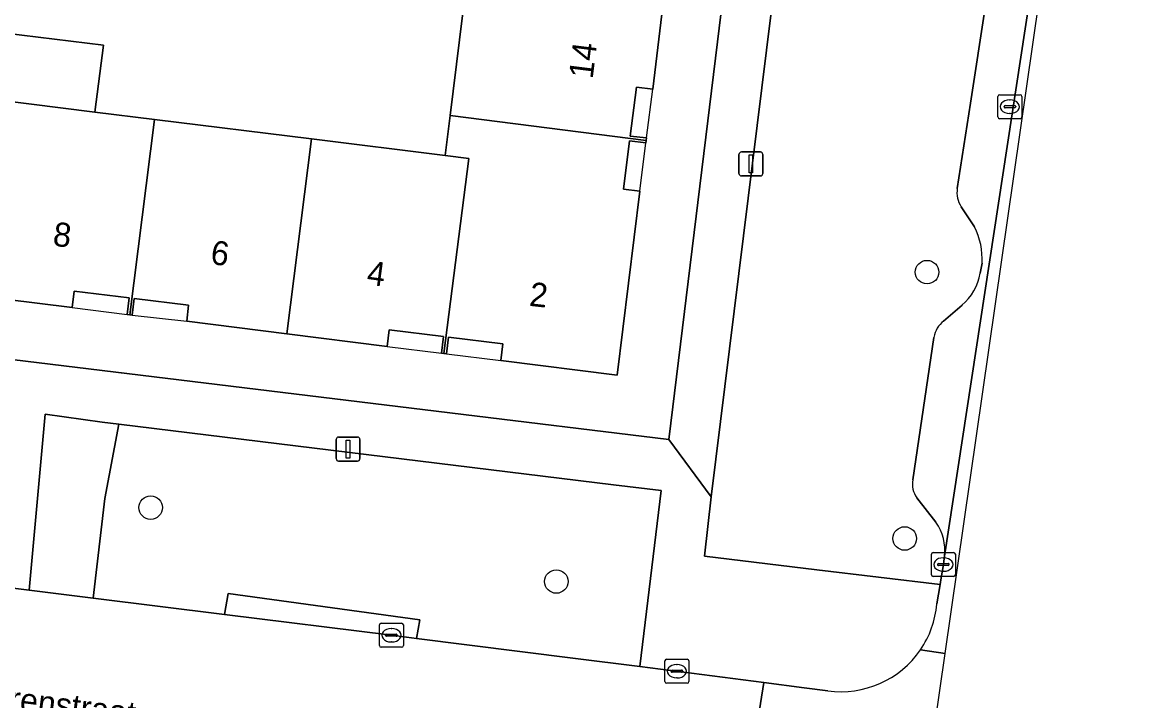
# Model space of a CAD drawing. Extents: x 161692 to 162379, y 380760 to 381678.
# Drawn here: x 162308.58 to 162354.82, y 381555.45 to 381583.7 of the extents above; entities that cross this region are included whole.
import ezdxf

# ---------------------------------------------------------------- set-up
doc = ezdxf.new("R2010")
doc.units = 0
for name, color, linetype in [('IMGEO_Boom', 7, 'Continuous'), ('IMGEO_Erf', 7, 'Continuous'), ('IMGEO_Groenvoorziening', 7, 'Continuous'), ('IMGEO_Haag', 7, 'Continuous'), ('IMGEO_Kolk', 7, 'Continuous'), ('IMGEO_Lichtmast', 7, 'Continuous'), ('IMGEO_Openbare_ruimte_label', 7, 'Continuous'), ('IMGEO_Pand', 7, 'Continuous'), ('IMGEO_Pand_nummerreeks', 7, 'Continuous'), ('IMGEO_Pand_overbouw', 7, 'Continuous'), ('IMGEO_Parkeervlak_open', 7, 'Continuous'), ('IMGEO_Rijbaan_lokaal_gesloten', 7, 'Continuous'), ('IMGEO_Rijbaan_lokaal_open', 7, 'Continuous'), ('IMGEO_Voetpad_open', 7, 'Continuous')]:
    doc.layers.add(name, color=color, linetype=linetype)

msp = doc.modelspace()

# ---------------------------------------------------------------- linework, layer by layer
at = {"layer": 'IMGEO_Boom'}
for centre in [(162346.222, 381573.295), (162313.924, 381563.49), (162345.293, 381562.204), (162330.8, 381560.413)]:
    msp.add_circle(centre, 0.489, dxfattribs=at)
at = {"layer": 'IMGEO_Erf'}
for points in [[(162284.801, 381626.817), (162278.22, 381573.325), (162299.025, 381570.768), (162335.481, 381566.331), (162340.576, 381607.964)], [(162288.918, 381584.382), (162288.682, 381582.801), (162294.393, 381582.092), (162300.955, 381581.277), (162307.525, 381580.462), (162307.879, 381583.249), (162311.957, 381582.742), (162311.604, 381579.956), (162314.086, 381579.648), (162320.62, 381578.837), (162326.177, 381578.147), (162326.383, 381579.813), (162327.165, 381586.125)], [(162335.32, 381585.091), (162334.81, 381580.907), (162334.135, 381580.989), (162333.878, 381578.96), (162334.554, 381578.883), (162334.538, 381578.779), (162334.523, 381578.674), (162333.842, 381578.76), (162333.596, 381576.747), (162334.271, 381576.664), (162333.333, 381569.01), (162328.49, 381569.609), (162328.575, 381570.303), (162326.313, 381570.583), (162326.228, 381569.888), (162326.123, 381569.901), (162326.019, 381569.914), (162326.104, 381570.609), (162323.841, 381570.888), (162323.756, 381570.191), (162319.59, 381570.719), (162315.424, 381571.248), (162315.5, 381571.919), (162313.238, 381572.199), (162313.159, 381571.506), (162313.054, 381571.517), (162312.95, 381571.529), (162313.029, 381572.224), (162310.746, 381572.501), (162310.664, 381571.825), (162306.493, 381572.33)]]:
    msp.add_lwpolyline(points, dxfattribs=at)
at = {"layer": 'IMGEO_Groenvoorziening'}
for points in [[(162349.476, 381589.077), (162347.446, 381589.346), (162344.081, 381589.792), (162340.503, 381590.275), (162337.236, 381563.945), (162336.966, 381561.462), (162341.642, 381560.899), (162346.764, 381560.283), (162346.798, 381560.486), (162346.903, 381561.121), (162346.922, 381561.259), (162346.951, 381561.47)], [(162347.482, 381576.776), (162348.025, 381580.328), (162349.3, 381588.661)], [(162348.2, 381575.176), (162347.647, 381576.016)], [(162348.431, 381573.254), (162348.509, 381573.664)], [(162346.912, 381571.256), (162347.677, 381571.923)], [(162345.635, 381564.653), (162346.511, 381570.579)], [(162346.593, 381562.88), (162345.795, 381563.899)]]:
    msp.add_lwpolyline(points, dxfattribs=at)
for points in [[(162312.597, 381566.959), (162311.899, 381567.044), (162309.54, 381567.378), (162308.872, 381560.05), (162311.533, 381559.719), (162312.022, 381563.869)], [(162335.159, 381564.199), (162333.183, 381564.441), (162312.597, 381566.959), (162312.022, 381563.869), (162311.533, 381559.719), (162317, 381559.04), (162317.146, 381559.912), (162325.126, 381558.823), (162324.986, 381558.045), (162331.486, 381557.225), (162334.279, 381556.873)], [(162325.126, 381558.823), (162317.146, 381559.912), (162317, 381559.04), (162323.939, 381558.177), (162324.986, 381558.045)]]:
    msp.add_lwpolyline(points, close=True, dxfattribs=at)
for centre, radius, start, end in [((162348.509, 381576.601), 1.042, 170.3282, 214.17), ((162345.53, 381573.843), 2.985, 356.5679, 26.5325), ((162346.271, 381573.598), 2.187, 309.9978, 350.9398), ((162347.592, 381570.396), 1.097, 128.3346, 170.3873), ((162346.591, 381564.462), 0.975, 168.7034, 215.2577), ((162344.897, 381561.699), 2.067, 353.6392, 34.8536)]:
    msp.add_arc(centre, radius, start, end, dxfattribs=at)
at = {"layer": 'IMGEO_Haag'}
msp.add_lwpolyline([(162317.146, 381559.912), (162317, 381559.04), (162323.939, 381558.177), (162324.986, 381558.045), (162325.126, 381558.823)], close=True, dxfattribs=at)
at = {"layer": 'IMGEO_Kolk'}
for p, q in [((162349.243, 381580.682), (162350.095, 381580.682)), ((162349.168, 381579.756), (162349.168, 381580.608)), ((162349.427, 381580.176), (162349.427, 381580.188)), ((162349.47, 381580.225), (162349.868, 381580.225)), ((162349.656, 381580.462), (162349.681, 381580.462)), ((162349.911, 381580.188), (162349.911, 381580.176)), ((162350.169, 381580.608), (162350.169, 381579.756)), ((162349.865, 381580.139), (162349.467, 381580.139)), ((162349.679, 381579.902), (162349.654, 381579.902)), ((162350.095, 381579.682), (162349.243, 381579.682)), ((162346.402, 381560.695), (162346.402, 381561.547)), ((162346.477, 381561.621), (162347.329, 381561.621)), ((162346.89, 381561.401), (162346.915, 381561.401)), ((162347.403, 381561.547), (162347.403, 381560.695)), ((162346.661, 381561.115), (162346.661, 381561.127)), ((162347.099, 381561.078), (162346.701, 381561.078)), ((162346.704, 381561.164), (162347.102, 381561.164)), ((162346.913, 381560.841), (162346.888, 381560.841)), ((162347.145, 381561.127), (162347.145, 381561.115)), ((162347.329, 381560.621), (162346.477, 381560.621)), ((162323.438, 381557.751), (162323.438, 381558.603)), ((162323.513, 381558.677), (162324.365, 381558.677)), ((162323.926, 381558.457), (162323.951, 381558.457)), ((162324.439, 381558.603), (162324.439, 381557.751)), ((162323.697, 381558.171), (162323.697, 381558.183)), ((162324.135, 381558.134), (162323.737, 381558.134)), ((162323.74, 381558.22), (162324.138, 381558.22)), ((162324.181, 381558.183), (162324.181, 381558.171)), ((162324.365, 381557.677), (162323.513, 381557.677)), ((162323.949, 381557.897), (162323.924, 381557.897)), ((162335.314, 381556.253), (162335.314, 381557.105)), ((162335.389, 381557.179), (162336.241, 381557.179)), ((162336.315, 381557.105), (162336.315, 381556.253)), ((162335.573, 381556.673), (162335.573, 381556.685)), ((162336.011, 381556.636), (162335.613, 381556.636)), ((162335.616, 381556.722), (162336.014, 381556.722)), ((162335.802, 381556.959), (162335.827, 381556.959)), ((162336.057, 381556.685), (162336.057, 381556.673)), ((162336.241, 381556.179), (162335.389, 381556.179)), ((162335.825, 381556.399), (162335.8, 381556.399))]:
    msp.add_line(p, q, dxfattribs=at)
for points in [[(162349.243, 381580.682), (162350.095, 381580.682)], [(162349.168, 381579.756), (162349.168, 381580.608)], [(162350.169, 381580.608), (162350.169, 381579.756)], [(162350.095, 381579.682), (162349.243, 381579.682)], [(162346.402, 381560.695), (162346.402, 381561.547)], [(162346.477, 381561.621), (162347.329, 381561.621)], [(162347.403, 381561.547), (162347.403, 381560.695)], [(162347.329, 381560.621), (162346.477, 381560.621)], [(162323.438, 381557.751), (162323.438, 381558.603)], [(162323.513, 381558.677), (162324.365, 381558.677)], [(162324.439, 381558.603), (162324.439, 381557.751)], [(162324.365, 381557.677), (162323.513, 381557.677)], [(162335.314, 381556.253), (162335.314, 381557.105)], [(162335.389, 381557.179), (162336.241, 381557.179)], [(162336.315, 381557.105), (162336.315, 381556.253)], [(162336.241, 381556.179), (162335.389, 381556.179)]]:
    msp.add_lwpolyline(points, dxfattribs=at)
for centre, radius, start, end in [((162349.245, 381580.606), 0.0765, 91.552, 178.448), ((162349.245, 381580.606), 0.0765, 91.552, 178.448), ((162350.093, 381580.606), 0.0765, 1.552, 88.448), ((162350.093, 381580.606), 0.0765, 1.552, 88.448), ((162349.467, 381580.185), 0.0403, 85.8775, 175.7526), ((162349.464, 381580.175), 0.0366, 178.938, 274.7102), ((162349.868, 381580.182), 0.043, 264.8664, 352.4533), ((162349.872, 381580.187), 0.0386, 1.7309, 96.639), ((162349.245, 381579.758), 0.0765, 181.552, 268.448), ((162349.245, 381579.758), 0.0765, 181.552, 268.448), ((162350.093, 381579.758), 0.0765, 271.552, 358.448), ((162350.093, 381579.758), 0.0765, 271.552, 358.448), ((162346.479, 381561.545), 0.0765, 91.552, 178.448), ((162346.479, 381561.545), 0.0765, 91.552, 178.448), ((162347.327, 381561.545), 0.0765, 1.552, 88.448), ((162347.327, 381561.545), 0.0765, 1.552, 88.448), ((162346.701, 381561.124), 0.0403, 85.8775, 175.7526), ((162346.698, 381561.114), 0.0366, 178.938, 274.7102), ((162347.102, 381561.121), 0.043, 264.8664, 352.4533), ((162347.106, 381561.126), 0.0386, 1.7309, 96.639), ((162346.479, 381560.697), 0.0765, 181.552, 268.448), ((162346.479, 381560.697), 0.0765, 181.552, 268.448), ((162347.327, 381560.697), 0.0765, 271.552, 358.448), ((162347.327, 381560.697), 0.0765, 271.552, 358.448), ((162323.515, 381558.601), 0.0765, 91.552, 178.448), ((162323.515, 381558.601), 0.0765, 91.552, 178.448), ((162324.363, 381558.601), 0.0765, 1.552, 88.448), ((162324.363, 381558.601), 0.0765, 1.552, 88.448), ((162323.737, 381558.18), 0.0403, 85.8775, 175.7526), ((162323.734, 381558.17), 0.0366, 178.938, 274.7102), ((162324.138, 381558.177), 0.043, 264.8664, 352.4533), ((162324.142, 381558.182), 0.0386, 1.7309, 96.639), ((162323.515, 381557.753), 0.0765, 181.552, 268.448), ((162323.515, 381557.753), 0.0765, 181.552, 268.448), ((162324.363, 381557.753), 0.0765, 271.552, 358.448), ((162324.363, 381557.753), 0.0765, 271.552, 358.448), ((162335.391, 381557.103), 0.0765, 91.552, 178.448), ((162335.391, 381557.103), 0.0765, 91.552, 178.448), ((162336.239, 381557.103), 0.0765, 1.552, 88.448), ((162336.239, 381557.103), 0.0765, 1.552, 88.448), ((162335.613, 381556.682), 0.0403, 85.8775, 175.7526), ((162335.61, 381556.672), 0.0366, 178.938, 274.7102), ((162336.014, 381556.679), 0.043, 264.8664, 352.4533), ((162336.018, 381556.684), 0.0386, 1.7309, 96.639), ((162335.391, 381556.255), 0.0765, 181.552, 268.448), ((162335.391, 381556.255), 0.0765, 181.552, 268.448), ((162336.239, 381556.255), 0.0765, 271.552, 358.448), ((162336.239, 381556.255), 0.0765, 271.552, 358.448)]:
    msp.add_arc(centre, radius, start, end, dxfattribs=at)
for centre, major_axis, ratio, start_param, end_param in [((162349.655, 381580.182), (-0.387, 0.002), 0.722429, 4.712389, 7.853982), ((162349.68, 381580.182), (-0.39, 0.002), 0.717154, 1.570796, 4.712389), ((162346.889, 381561.121), (-0.387, 0.002), 0.722429, 4.712389, 7.853982), ((162346.914, 381561.121), (-0.39, 0.002), 0.717154, 1.570796, 4.712389), ((162323.925, 381558.177), (-0.387, 0.002), 0.722429, 4.712389, 7.853982), ((162323.95, 381558.177), (-0.39, 0.002), 0.717154, 1.570796, 4.712389), ((162335.801, 381556.679), (-0.387, 0.002), 0.722429, 4.712389, 7.853982), ((162335.826, 381556.679), (-0.39, 0.002), 0.717154, 1.570796, 4.712389)]:
    msp.add_ellipse(centre, major_axis=major_axis, ratio=ratio, start_param=start_param, end_param=end_param, dxfattribs=at)
at = {"layer": 'IMGEO_Lichtmast'}
for p, q in [((162338.398, 381577.397), (162338.398, 381578.197)), ((162338.398, 381578.197), (162338.398, 381577.397)), ((162338.498, 381578.297), (162339.288, 381578.297)), ((162339.288, 381578.297), (162338.498, 381578.297)), ((162339.388, 381578.197), (162339.388, 381577.397)), ((162339.388, 381577.397), (162339.388, 381578.197)), ((162339.288, 381577.297), (162338.498, 381577.297)), ((162338.498, 381577.297), (162339.288, 381577.297)), ((162321.641, 381565.528), (162321.641, 381566.328)), ((162321.641, 381566.328), (162321.641, 381565.528)), ((162321.741, 381566.428), (162322.531, 381566.428)), ((162322.531, 381566.428), (162321.741, 381566.428)), ((162322.631, 381566.328), (162322.631, 381565.528)), ((162322.631, 381565.528), (162322.631, 381566.328)), ((162322.531, 381565.428), (162321.741, 381565.428)), ((162321.741, 381565.428), (162322.531, 381565.428))]:
    msp.add_line(p, q, dxfattribs=at)
for points in [[(162338.818, 381578.172), (162338.968, 381578.172), (162338.968, 381577.422), (162338.818, 381577.422), (162338.818, 381578.172)], [(162322.061, 381566.303), (162322.211, 381566.303), (162322.211, 381565.553), (162322.061, 381565.553), (162322.061, 381566.303)]]:
    msp.add_lwpolyline(points, dxfattribs=at)
for centre, start, end in [((162338.498, 381578.197), 90, 180), ((162338.498, 381578.197), 90, 180), ((162339.288, 381578.197), 0, 90), ((162339.288, 381578.197), 360, 90), ((162338.498, 381577.397), 180, 270), ((162338.498, 381577.397), 180, 270), ((162339.288, 381577.397), 270, 0), ((162339.288, 381577.397), 270, 0), ((162321.741, 381566.328), 90, 180), ((162321.741, 381566.328), 90, 180), ((162322.531, 381566.328), 0, 90), ((162322.531, 381566.328), 360, 90), ((162321.741, 381565.528), 180, 270), ((162321.741, 381565.528), 180, 270), ((162322.531, 381565.528), 270, 0), ((162322.531, 381565.528), 270, 0)]:
    msp.add_arc(centre, 0.1, start, end, dxfattribs=at)
at = {"layer": 'IMGEO_Pand'}
for points in [[(162334.538, 381578.779), (162334.554, 381578.883), (162333.878, 381578.96), (162334.135, 381580.989), (162334.81, 381580.907), (162335.32, 381585.091), (162327.165, 381586.125), (162326.383, 381579.813)], [(162307.525, 381580.462), (162311.604, 381579.956), (162311.957, 381582.742), (162307.879, 381583.249)], [(162314.086, 381579.648), (162311.604, 381579.956), (162307.525, 381580.462), (162306.493, 381572.33), (162310.664, 381571.825), (162310.746, 381572.501), (162313.029, 381572.224), (162312.95, 381571.529), (162313.054, 381571.517)], [(162334.538, 381578.779), (162326.383, 381579.813), (162326.177, 381578.147), (162327.154, 381578.026), (162326.123, 381569.901), (162326.228, 381569.888), (162326.313, 381570.583), (162328.575, 381570.303), (162328.49, 381569.609), (162333.333, 381569.01), (162334.271, 381576.664), (162333.596, 381576.747), (162333.842, 381578.76), (162334.523, 381578.674)], [(162320.62, 381578.837), (162314.086, 381579.648), (162313.054, 381571.517), (162313.159, 381571.506), (162313.238, 381572.199), (162315.5, 381571.919), (162315.424, 381571.248), (162319.59, 381570.719)], [(162320.62, 381578.837), (162319.59, 381570.719), (162323.756, 381570.191), (162323.841, 381570.888), (162326.104, 381570.609), (162326.019, 381569.914), (162326.123, 381569.901), (162327.154, 381578.026), (162326.177, 381578.147)]]:
    msp.add_lwpolyline(points, close=True, dxfattribs=at)
at = {"layer": 'IMGEO_Pand_overbouw'}
for points in [[(162334.81, 381580.907), (162334.135, 381580.989), (162333.878, 381578.96), (162334.554, 381578.883)], [(162334.271, 381576.664), (162334.523, 381578.674), (162333.842, 381578.76), (162333.596, 381576.747)], [(162312.95, 381571.529), (162313.029, 381572.224), (162310.746, 381572.501), (162310.664, 381571.825)], [(162313.159, 381571.506), (162315.424, 381571.248), (162315.5, 381571.919), (162313.238, 381572.199)], [(162323.756, 381570.191), (162326.019, 381569.914), (162326.104, 381570.609), (162323.841, 381570.888)], [(162328.49, 381569.609), (162328.575, 381570.303), (162326.313, 381570.583), (162326.228, 381569.888)]]:
    msp.add_lwpolyline(points, close=True, dxfattribs=at)
at = {"layer": 'IMGEO_Parkeervlak_open'}
for points in [[(162346.951, 381561.47), (162351.445, 381590.877)], [(162349.3, 381588.661), (162348.025, 381580.328), (162347.482, 381576.776)], [(162347.647, 381576.016), (162348.2, 381575.176)], [(162348.509, 381573.664), (162348.431, 381573.254)], [(162347.677, 381571.923), (162346.912, 381571.256)], [(162346.511, 381570.579), (162345.635, 381564.653)], [(162345.795, 381563.899), (162346.593, 381562.88)]]:
    msp.add_lwpolyline(points, dxfattribs=at)
for centre, radius, start, end in [((162348.509, 381576.601), 1.042, 170.3282, 214.17), ((162345.53, 381573.843), 2.985, 356.5679, 26.5325), ((162346.271, 381573.598), 2.187, 309.9978, 350.9398), ((162347.592, 381570.396), 1.097, 128.3346, 170.3873), ((162346.591, 381564.462), 0.975, 168.7034, 215.2577), ((162344.897, 381561.699), 2.067, 353.6392, 34.8536)]:
    msp.add_arc(centre, radius, start, end, dxfattribs=at)
at = {"layer": 'IMGEO_Rijbaan_lokaal_gesloten'}
for points in [[(162351.445, 381590.877), (162346.951, 381561.47), (162346.922, 381561.259), (162346.903, 381561.121), (162346.798, 381560.486), (162346.764, 381560.283), (162346.628, 381559.477)], [(162346.977, 381557.421), (162350.887, 381584.61), (162352.512, 381586.197), (162352.948, 381589.014)], [(162345.947, 381557.569), (162346.977, 381557.421)]]:
    msp.add_lwpolyline(points, dxfattribs=at)
msp.add_arc((162342.664, 381559.816), 3.979, 325.6082, 355.107, dxfattribs=at)
at = {"layer": 'IMGEO_Rijbaan_lokaal_open'}
for points in [[(162308.322, 381554.842), (162309.816, 381554.649), (162316.576, 381553.78), (162316.66, 381553.77), (162322.233, 381553.111), (162329.125, 381552.27), (162330.15, 381552.114), (162337.038, 381551.235), (162337.106, 381551.226), (162338.615, 381551.039), (162339.436, 381556.21), (162334.279, 381556.873), (162331.486, 381557.225), (162324.986, 381558.045), (162323.939, 381558.177), (162317, 381559.04), (162311.533, 381559.719), (162308.872, 381560.05), (162307.059, 381560.275)], [(162344.886, 381542.888), (162346.977, 381557.421), (162345.947, 381557.569)], [(162342.095, 381555.865), (162341.105, 381555.993), (162339.436, 381556.21), (162338.615, 381551.039), (162340.644, 381550.691)]]:
    msp.add_lwpolyline(points, dxfattribs=at)
msp.add_arc((162342.649, 381559.819), 3.993, 262.0273, 325.6988, dxfattribs=at)
at = {"layer": 'IMGEO_Voetpad_open'}
msp.add_lwpolyline([(162340.503, 381590.275), (162340.728, 381592.085), (162342.533, 381606.634), (162354.162, 381612.359), (162354.823, 381612.668), (162353.565, 381614.44), (162340.576, 381607.964), (162335.481, 381566.331), (162337.236, 381563.945)], close=True, dxfattribs=at)
for points in [[(162335.481, 381566.331), (162299.025, 381570.768), (162278.22, 381573.325), (162276.188, 381572.685), (162276.161, 381572.464), (162275.813, 381569.627), (162275.73, 381568.505)], [(162277.219, 381565.107), (162277.967, 381571.196), (162282.044, 381570.702), (162301.743, 381568.317), (162305.899, 381567.814), (162307.706, 381567.583), (162307.415, 381564.061), (162305.43, 381564.234), (162305.193, 381561.918), (162307.209, 381561.729), (162307.059, 381560.275), (162308.872, 381560.05), (162309.54, 381567.378), (162311.899, 381567.044), (162312.597, 381566.959), (162333.183, 381564.441), (162335.159, 381564.199), (162334.279, 381556.873), (162339.436, 381556.21), (162341.105, 381555.993), (162342.095, 381555.865)], [(162346.628, 381559.477), (162346.764, 381560.283), (162341.642, 381560.899), (162336.966, 381561.462), (162337.236, 381563.945), (162335.481, 381566.331)]]:
    msp.add_lwpolyline(points, dxfattribs=at)
for centre, radius, start, end in [((162342.664, 381559.816), 3.979, 325.6082, 355.107), ((162342.649, 381559.819), 3.993, 262.0273, 325.6988)]:
    msp.add_arc(centre, radius, start, end, dxfattribs=at)

# ---------------------------------------------------------------- texts
at = {"layer": 'IMGEO_Openbare_ruimte_label'}
msp.add_text('Varenstraat', height=1, rotation=352.8181, dxfattribs=at).set_placement((162306.376, 381555.268))
at = {"layer": 'IMGEO_Pand_nummerreeks'}
for s, rotation, p in [('14', 82.9257, (162332.309, 381581.315)), ('8', 353.2506, (162309.823, 381574.399)), ('6', 352.1444, (162316.377, 381573.64)), ('4', 352.4679, (162322.88, 381572.787)), ('2', 353.828, (162329.647, 381571.893))]:
    msp.add_text(s, height=1, rotation=rotation, dxfattribs=at).set_placement(p)

doc.saveas('drawing.dxf')
